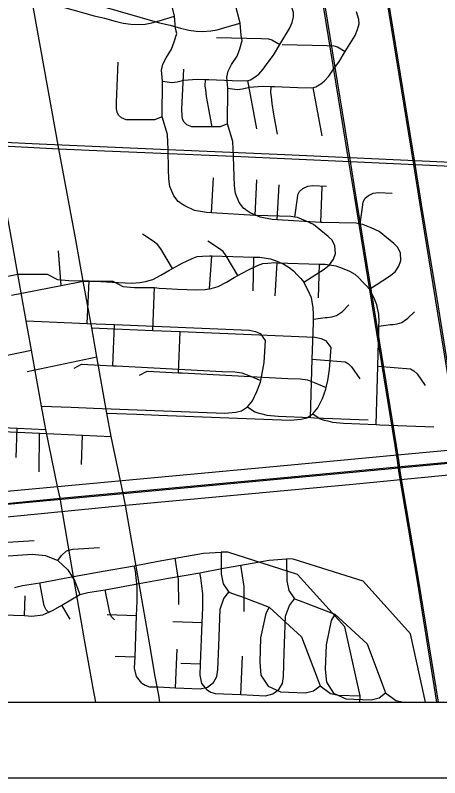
# Model space of a CAD drawing. Extents: x -38.2 to 41.9, y -4 to 24.9.
# Drawn here: x 7.619 to 8.18, y 14 to 15.007 of the extents above; entities that cross this region are included whole.
import ezdxf

# ---------------------------------------------------------------- set-up
doc = ezdxf.new("R2010")
doc.units = 0
for name, color, linetype in [('GM_X_City_Street', 7, 'Continuous'), ('GM_X_County_Road', 7, 'Continuous'), ('GM_X_Interchange_Ramps', 7, 'Continuous'), ('GM_X_Interstate_Location', 7, 'Continuous'), ('GM_X_Interstate_Route', 7, 'Continuous'), ('GM_X_Rail_Line', 7, 'Continuous'), ('GM_X_Rail_Line_Text', 7, 'Continuous'), ('GM_X_Township_Road_Text', 7, 'Continuous'), ('SC_Scratch1', 7, 'Continuous'), ('SH_Cut_Line', 7, 'Continuous'), ('SH_Data', 7, 'Continuous')]:
    doc.layers.add(name, color=color, linetype=linetype)

msp = doc.modelspace()

# ---------------------------------------------------------------- linework, layer by layer
at = {"layer": 'GM_X_City_Street'}
for p, q in [((7.9381, 14.8571), (7.9262, 14.9212)), ((7.8785, 14.7463), (7.8812, 14.7927)), ((7.9362, 14.7429), (7.9381, 14.7901)), ((7.8759, 14.646), (7.8786, 14.6896)), ((7.9333, 14.6432), (7.9344, 14.6878)), ((7.7142, 14.6003), (7.7166, 14.6567)), ((7.7481, 14.5443), (7.7504, 14.5988)), ((7.5485, 14.5459), (7.6405, 14.5651)), ((7.6538, 14.4909), (7.693, 14.4894)), ((7.6202, 14.423), (7.6216, 14.4617)), ((7.7406, 14.2158), (7.7794, 14.2144)), ((7.8306, 14.119), (7.8329, 14.17)), ((7.7512, 14.1608), (7.7775, 14.1598))]:
    msp.add_line(p, q, dxfattribs=at)
for points in [[(7.8211, 14.8302), (7.8201, 14.8497), (7.8132, 14.873), (7.8135, 14.9204), (7.8122, 14.9349), (7.8141, 14.9429), (7.8185, 14.9513), (7.8257, 14.9624), (7.8292, 14.9724), (7.8324, 14.9831), (7.831, 14.9898), (7.8297, 15.0061), (7.8233, 15.0316)], [(7.6421, 15.0299), (7.7232, 15.0066), (7.7372, 15.0033), (7.751, 14.9996), (7.7619, 14.9968), (7.7716, 14.9955), (7.78, 14.9953), (7.7908, 14.9958), (7.7994, 14.9975), (7.8093, 15.0002), (7.8297, 15.0061)], [(7.8135, 14.9204), (7.8258, 14.9186), (7.8329, 14.9193), (7.842, 14.9215), (7.8534, 14.9226), (7.8597, 14.9229), (7.8705, 14.9226), (7.875, 14.9224), (7.9057, 14.9213), (7.9245, 14.9208), (7.9262, 14.9212), (7.9298, 14.922), (7.9361, 14.9258), (7.941, 14.9294), (7.9467, 14.936), (7.9532, 14.9454), (7.9601, 14.9547), (7.9685, 14.9686), (7.9815, 14.99), (7.9848, 14.9977), (7.9867, 15.0053), (7.9865, 15.0109), (7.9835, 15.0209)], [(7.8851, 14.9778), (7.9445, 14.9767), (7.9535, 14.9761), (7.9582, 14.9748), (7.9685, 14.9686)], [(7.8132, 14.873), (7.8031, 14.8693), (7.7658, 14.8691), (7.7595, 14.872), (7.7557, 14.8754), (7.7537, 14.8792), (7.7529, 14.8839), (7.7527, 14.8927), (7.7553, 14.9455)], [(7.8791, 14.8593), (7.8742, 14.886), (7.8719, 14.8999), (7.871, 14.9092), (7.8702, 14.9139), (7.8705, 14.9226)], [(7.8376, 14.7592), (7.8367, 14.7598), (7.8344, 14.7614), (7.8286, 14.769), (7.8234, 14.7812), (7.8222, 14.7913), (7.8217, 14.8037), (7.8211, 14.8302)], [(7.9885, 14.7407), (7.9918, 14.7659), (7.9924, 14.7699), (7.9947, 14.7747), (7.9992, 14.7783), (8.0055, 14.7814), (8.0124, 14.7824), (8.0304, 14.7814)], [(8.0005, 14.6549), (8.027, 14.6718), (8.0344, 14.6776), (8.0393, 14.685), (8.042, 14.6924), (8.0413, 14.7028), (8.0376, 14.7103), (8.0325, 14.7151), (8.0132, 14.731), (8.0026, 14.7357), (7.9918, 14.7401), (7.9885, 14.7407), (7.9831, 14.7416), (7.9379, 14.7428), (7.9362, 14.7429), (7.8785, 14.7463), (7.8719, 14.7467), (7.856, 14.7496), (7.8431, 14.7555), (7.8376, 14.7592)], [(7.8267, 14.6727), (7.8114, 14.6989), (7.8072, 14.7044), (7.8012, 14.709), (7.7872, 14.7183)], [(7.7166, 14.6567), (7.7229, 14.6562), (7.7323, 14.6555), (7.747, 14.6549), (7.7726, 14.6536), (7.7835, 14.6542), (7.7913, 14.6557), (7.8007, 14.6584), (7.8116, 14.664), (7.822, 14.6701), (7.8267, 14.6727), (7.8398, 14.6799), (7.8527, 14.6859), (7.8595, 14.6886), (7.8664, 14.6892), (7.8756, 14.6897), (7.8786, 14.6896), (7.9344, 14.6878), (7.9422, 14.6876), (7.9561, 14.6857), (7.9646, 14.6826), (7.9741, 14.6784), (7.981, 14.6743), (7.9866, 14.6695), (7.9918, 14.6641), (7.9962, 14.6596), (8.0005, 14.6549)], [(7.5935, 14.6595), (7.6225, 14.6652)], [(7.6225, 14.6652), (7.6614, 14.6653), (7.6749, 14.6581), (7.69, 14.6568), (7.7166, 14.6567)], [(8.0092, 14.4758), (8.0115, 14.5531), (8.013, 14.6011), (8.0131, 14.6057), (8.0133, 14.612), (8.0128, 14.6213), (8.0104, 14.6339), (8.0067, 14.6428), (8.0005, 14.6549)], [(8.0131, 14.6057), (8.0284, 14.6079), (8.0313, 14.6081), (8.0373, 14.6088), (8.0433, 14.6108), (8.0512, 14.6162), (8.0599, 14.6247)], [(7.6337, 14.6038), (7.7142, 14.6003), (7.7504, 14.5988), (7.9285, 14.5912), (7.9367, 14.5897), (7.9436, 14.5865)], [(7.9259, 14.4901), (7.9325, 14.498), (7.9383, 14.5101), (7.943, 14.5225), (7.9435, 14.5248), (7.9454, 14.5339), (7.9479, 14.5486), (7.9498, 14.5776), (7.9436, 14.5865)], [(8.0115, 14.5531), (8.0548, 14.5496), (8.0592, 14.5467), (8.0634, 14.5427), (8.0742, 14.5272)], [(7.6968, 14.5409), (7.7068, 14.5465), (7.7481, 14.5443), (7.7529, 14.5441), (7.8925, 14.5368), (7.9091, 14.5362), (7.9186, 14.535), (7.9276, 14.5314), (7.9435, 14.5248)], [(7.693, 14.4894), (7.7224, 14.4883), (7.8959, 14.4818), (7.9103, 14.4831), (7.9179, 14.4849), (7.9259, 14.4901)], [(7.9259, 14.4901), (7.9356, 14.4834), (7.9408, 14.4816), (7.9454, 14.4806), (7.9516, 14.479), (7.9664, 14.4775), (8.0092, 14.4758), (8.0142, 14.4756), (8.0854, 14.4728)], [(7.2194, 14.4805), (7.2812, 14.4776), (7.3373, 14.475), (7.3927, 14.4724), (7.4609, 14.469), (7.5064, 14.4671), (7.5648, 14.4643), (7.6216, 14.4617), (7.6594, 14.4599)], [(7.5892, 14.2961), (7.5937, 14.303), (7.6005, 14.3087), (7.609, 14.3112), (7.6441, 14.3135)], [(7.6181, 14.2515), (7.6287, 14.2539), (7.6516, 14.2574), (7.6962, 14.2658), (7.7351, 14.2728), (7.7764, 14.28), (7.8077, 14.286), (7.8304, 14.2901), (7.868, 14.2967), (7.8911, 14.2982)], [(8.0743, 14.1), (8.0746, 14.1083), (8.0546, 14.1994), (7.992, 14.2686), (7.8999, 14.2981), (7.8911, 14.2982)], [(7.8911, 14.2982), (7.8913, 14.2695), (7.8938, 14.2564), (7.9013, 14.2454), (7.9124, 14.2414), (7.9167, 14.2398), (7.9547, 14.2255), (7.9974, 14.1862), (8.018, 14.132), (8.0219, 14.1214), (8.0355, 14.1111), (8.0459, 14.1091), (8.0746, 14.1083)], [(7.8353, 14.2289), (7.8349, 14.2617), (7.8304, 14.2901)], [(7.7864, 14.1248), (7.7791, 14.1336), (7.7768, 14.1448), (7.7775, 14.1598), (7.7794, 14.2144), (7.7803, 14.2339), (7.7804, 14.2521), (7.7778, 14.2731), (7.7764, 14.28)], [(7.6639, 14.2179), (7.6599, 14.222), (7.6574, 14.2271), (7.6516, 14.2574)], [(7.881, 14.1257), (7.8855, 14.1339), (7.8868, 14.1431), (7.888, 14.1744), (7.8897, 14.2227), (7.8948, 14.2368), (7.9013, 14.2454)], [(7.9547, 14.2255), (7.95, 14.217), (7.9432, 14.1847), (7.942, 14.1527), (7.9437, 14.1356), (7.9532, 14.121), (7.9695, 14.1136), (7.98, 14.1129), (8.0027, 14.1121), (8.0133, 14.1148), (8.0219, 14.1214)], [(7.7864, 14.1248), (7.7909, 14.1222), (7.7965, 14.1203), (7.8077, 14.1199), (7.8306, 14.119), (7.8634, 14.1176), (7.873, 14.1198), (7.881, 14.1257)]]:
    msp.add_lwpolyline(points, dxfattribs=at)
at = {"layer": 'GM_X_County_Road'}
for p, q in [((7.5904, 14.8402), (7.6506, 14.8376)), ((7.7254, 14.1), (7.7221, 14.1183))]:
    msp.add_line(p, q, dxfattribs=at)
for points in [[(6.3118, 14.1), (8.9, 14.1), (8.9, 15.1197)], [(6.3987, 14.1), (8.9, 14.1), (8.9, 15.1143)], [(7.7099, 14.1873), (7.6962, 14.2658), (7.6784, 14.3693), (7.6751, 14.3847), (7.6594, 14.4599), (7.6538, 14.4909), (7.6405, 14.5651), (7.6337, 14.6038), (7.6225, 14.6652), (7.6127, 14.72), (7.5904, 14.8402)], [(7.6506, 14.8376), (7.8211, 14.8302), (7.9752, 14.8235), (8.2521, 14.8107)], [(7.7221, 14.1183), (7.7176, 14.1428), (7.7108, 14.1822), (7.7099, 14.1873)]]:
    msp.add_lwpolyline(points, dxfattribs=at)
at = {"layer": 'GM_X_Interchange_Ramps'}
for points in [[(6.3126, 14.1), (8.8984, 14.1), (8.9, 14.1194), (8.9, 16.2272), (7.9696, 16.2752), (7.6901, 16.2894), (7.5793, 16.2961), (7.3442, 16.3107), (7.1336, 16.3198), (6.4263, 16.3595)], [(6.3995, 14.1), (8.9, 14.1), (8.9, 16.2225), (8.0561, 16.266), (7.7766, 16.2803), (7.6658, 16.2869), (7.4307, 16.3015), (7.2201, 16.3106), (6.5128, 16.3503)]]:
    msp.add_lwpolyline(points, dxfattribs=at)
at = {"layer": 'GM_X_Interstate_Location'}
for p, q in [((8.0245, 14.8479), (8.0127, 14.912)), ((7.965, 14.7372), (7.9677, 14.7835)), ((8.0227, 14.7337), (8.0246, 14.7809)), ((7.68, 14.6503), (7.6762, 14.6962)), ((7.9623, 14.6369), (7.965, 14.6804)), ((8.0198, 14.634), (8.0209, 14.6786)), ((7.8007, 14.5911), (7.8031, 14.6475)), ((7.8346, 14.5351), (7.8369, 14.5896)), ((7.635, 14.5367), (7.727, 14.5559)), ((7.7403, 14.4817), (7.7795, 14.4802)), ((7.6506, 14.4043), (7.6512, 14.4552)), ((7.7067, 14.4138), (7.7081, 14.4525)), ((7.6312, 14.2144), (7.6322, 14.2405)), ((7.6916, 14.2094), (7.6808, 14.228)), ((7.8271, 14.2066), (7.8659, 14.2052)), ((7.9171, 14.1098), (7.9193, 14.1608)), ((7.8377, 14.1516), (7.864, 14.1506))]:
    msp.add_line(p, q, dxfattribs=at)
for points in [[(7.7286, 15.0207), (7.8096, 14.9974), (7.8236, 14.9941), (7.8374, 14.9904), (7.8483, 14.9876), (7.858, 14.9863), (7.8665, 14.9861), (7.8773, 14.9867), (7.8859, 14.9883), (7.8958, 14.991), (7.9161, 14.9969)], [(7.9076, 14.821), (7.9066, 14.8406), (7.8996, 14.8639), (7.9, 14.9112), (7.8987, 14.9257), (7.9005, 14.9337), (7.905, 14.9421), (7.9122, 14.9532), (7.9156, 14.9632), (7.9188, 14.9739), (7.9174, 14.9807), (7.9161, 14.9969), (7.9098, 15.0224)], [(7.9, 14.9112), (7.9123, 14.9094), (7.9193, 14.9101), (7.9285, 14.9123), (7.9399, 14.9134), (7.9462, 14.9137), (7.957, 14.9134), (7.9615, 14.9132), (7.9922, 14.9121), (8.011, 14.9116), (8.0127, 14.912), (8.0163, 14.9128), (8.0226, 14.9166), (8.0274, 14.9202), (8.0332, 14.9268), (8.0397, 14.9362), (8.0466, 14.9456), (8.055, 14.9594), (8.068, 14.9808), (8.0712, 14.9885), (8.0732, 14.9961), (8.073, 15.0017), (8.0699, 15.0117)], [(7.9716, 14.9686), (8.031, 14.9675), (8.04, 14.9669), (8.0447, 14.9657), (8.055, 14.9594)], [(7.8996, 14.8639), (7.8896, 14.8601), (7.8523, 14.8599), (7.846, 14.8628), (7.8422, 14.8662), (7.8402, 14.87), (7.8394, 14.8747), (7.8392, 14.8836), (7.8418, 14.9363)], [(7.9656, 14.8501), (7.9606, 14.8769), (7.9584, 14.8907), (7.9575, 14.9), (7.9567, 14.9047), (7.957, 14.9134)], [(7.9241, 14.75), (7.9232, 14.7506), (7.9209, 14.7522), (7.915, 14.7598), (7.9099, 14.772), (7.9087, 14.7821), (7.9082, 14.7945), (7.9076, 14.821)], [(8.0749, 14.7315), (8.0783, 14.7567), (8.0789, 14.7607), (8.0812, 14.7655), (8.0857, 14.7691), (8.092, 14.7722), (8.0989, 14.7732), (8.1169, 14.7722)], [(8.087, 14.6457), (8.1135, 14.6626), (8.1209, 14.6684), (8.1258, 14.6759), (8.1285, 14.6833), (8.1278, 14.6937), (8.1241, 14.7011), (8.119, 14.7059), (8.0997, 14.7218), (8.0891, 14.7265), (8.0783, 14.731), (8.0749, 14.7315), (8.0695, 14.7325), (8.0244, 14.7336), (8.0227, 14.7337), (7.965, 14.7372), (7.9583, 14.7376), (7.9425, 14.7404), (7.9295, 14.7463), (7.9241, 14.75)], [(7.9131, 14.6635), (7.8979, 14.6897), (7.8936, 14.6952), (7.8876, 14.6998), (7.8736, 14.7091)], [(7.8031, 14.6475), (7.8094, 14.647), (7.8187, 14.6463), (7.8335, 14.6457), (7.859, 14.6444), (7.87, 14.645), (7.8778, 14.6465), (7.8872, 14.6492), (7.8981, 14.6548), (7.9085, 14.6609), (7.9131, 14.6635), (7.9262, 14.6707), (7.9392, 14.6767), (7.946, 14.6794), (7.9529, 14.68), (7.9621, 14.6805), (7.965, 14.6804), (8.0209, 14.6786), (8.0286, 14.6784), (8.0426, 14.6765), (8.051, 14.6734), (8.0606, 14.6692), (8.0675, 14.6651), (8.0731, 14.6603), (8.0783, 14.6549), (8.0826, 14.6504), (8.087, 14.6457)], [(7.6143, 14.6374), (7.68, 14.6503), (7.709, 14.656)], [(7.709, 14.656), (7.7479, 14.6562), (7.7614, 14.6489), (7.7765, 14.6476), (7.8031, 14.6475)], [(8.0957, 14.4666), (8.098, 14.5439), (8.0995, 14.592), (8.0996, 14.5965), (8.0998, 14.6028), (8.0992, 14.6121), (8.0969, 14.6247), (8.0932, 14.6336), (8.087, 14.6457)], [(8.0996, 14.5965), (8.1148, 14.5987), (8.1178, 14.5989), (8.1237, 14.5996), (8.1298, 14.6016), (8.1377, 14.607), (8.1464, 14.6155)], [(7.7202, 14.5946), (7.8007, 14.5911), (7.8369, 14.5896), (8.015, 14.582), (8.0232, 14.5805), (8.03, 14.5773)], [(8.0124, 14.4809), (8.019, 14.4888), (8.0248, 14.5009), (8.0295, 14.5133), (8.03, 14.5157), (8.0319, 14.5247), (8.0344, 14.5394), (8.0363, 14.5684), (8.03, 14.5773)], [(7.7833, 14.5317), (7.7932, 14.5373), (7.8346, 14.5351), (7.8394, 14.5349), (7.979, 14.5276), (7.9956, 14.527), (8.0051, 14.5258), (8.0141, 14.5223), (8.03, 14.5157)], [(8.098, 14.5439), (8.1413, 14.5404), (8.1457, 14.5375), (8.1499, 14.5335), (8.1607, 14.518)], [(7.7795, 14.4802), (7.8089, 14.4791), (7.9824, 14.4726), (7.9968, 14.4739), (8.0044, 14.4757), (8.0124, 14.4809)], [(8.0124, 14.4809), (8.0221, 14.4742), (8.0273, 14.4724), (8.0319, 14.4714), (8.038, 14.4699), (8.0529, 14.4683), (8.0957, 14.4666), (8.1007, 14.4664), (8.1719, 14.4636)], [(7.3059, 14.4713), (7.3677, 14.4684), (7.4238, 14.4658), (7.4791, 14.4632), (7.5473, 14.4598), (7.5928, 14.4579), (7.6512, 14.4552), (7.7081, 14.4525), (7.7458, 14.4507)], [(7.5071, 14.2715), (7.5134, 14.2794), (7.5219, 14.2857), (7.5322, 14.2885), (7.5782, 14.2911), (7.6417, 14.2952), (7.6593, 14.2936), (7.6756, 14.2869), (7.6888, 14.2749), (7.698, 14.2596), (7.7045, 14.2423)], [(7.6756, 14.2869), (7.6802, 14.2938), (7.687, 14.2996), (7.6954, 14.3021), (7.7306, 14.3043)], [(7.5874, 14.2155), (7.6312, 14.2144), (7.6411, 14.2136), (7.6557, 14.2154), (7.6692, 14.2213), (7.6808, 14.228), (7.7045, 14.2423), (7.7152, 14.2447), (7.738, 14.2482), (7.7827, 14.2566), (7.8216, 14.2636), (7.8629, 14.2708), (7.8942, 14.2768), (7.9169, 14.2809), (7.9544, 14.2875), (7.9775, 14.2891)], [(8.1609, 14.1), (8.1411, 14.1902), (8.0785, 14.2595), (7.9864, 14.2889), (7.9775, 14.2891)], [(7.9775, 14.2891), (7.9778, 14.2603), (7.9803, 14.2472), (7.9878, 14.2362), (7.9989, 14.2322), (8.0032, 14.2307), (8.0412, 14.2163), (8.0839, 14.1771), (8.1044, 14.1228), (8.1084, 14.1122), (8.122, 14.102), (8.1318, 14.1)], [(7.9217, 14.2197), (7.9213, 14.2525), (7.9169, 14.2809)], [(7.8729, 14.1156), (7.8656, 14.1244), (7.8633, 14.1356), (7.864, 14.1506), (7.8659, 14.2052), (7.8668, 14.2247), (7.8669, 14.2429), (7.8643, 14.2639), (7.8629, 14.2708)], [(7.7503, 14.2087), (7.7464, 14.2128), (7.7439, 14.2179), (7.738, 14.2482)], [(7.9675, 14.1165), (7.972, 14.1247), (7.9733, 14.1339), (7.9744, 14.1652), (7.9762, 14.2135), (7.9812, 14.2277), (7.9878, 14.2362)], [(8.0412, 14.2163), (8.0365, 14.2078), (8.0297, 14.1755), (8.0284, 14.1435), (8.0302, 14.1264), (8.0397, 14.1118), (8.0559, 14.1044), (8.0665, 14.1037), (8.0892, 14.1029), (8.0998, 14.1056), (8.1084, 14.1122)], [(7.8729, 14.1156), (7.8773, 14.113), (7.883, 14.1111), (7.8942, 14.1107), (7.9171, 14.1098), (7.9498, 14.1084), (7.9595, 14.1107), (7.9675, 14.1165)]]:
    msp.add_lwpolyline(points, dxfattribs=at)
at = {"layer": 'GM_X_Interstate_Route'}
for points in [[(6.5167, 14.2799), (6.5556, 14.2817), (6.6184, 14.2856), (6.6734, 14.2906), (6.8396, 14.3067), (6.9816, 14.3198), (7.151, 14.3359), (7.3033, 14.3494), (7.5456, 14.3729), (7.6751, 14.3847), (7.9786, 14.413), (8.1142, 14.4259), (8.3008, 14.4428), (8.541, 14.4652), (8.7035, 14.4808), (8.7658, 14.4853), (8.8195, 14.4882), (8.8708, 14.4895), (8.9, 14.4903)], [(6.9816, 14.3039), (7.1491, 14.3186), (7.3033, 14.3335), (7.5402, 14.3557), (7.6784, 14.3693), (7.9786, 14.3971), (8.1142, 14.4101), (8.3008, 14.427), (8.541, 14.4493), (8.6365, 14.4585), (8.7035, 14.4649), (8.7647, 14.4702), (8.8171, 14.4735), (8.868, 14.4752), (8.9, 14.4762)]]:
    msp.add_lwpolyline(points, dxfattribs=at)
at = {"layer": 'GM_X_Rail_Line'}
for points in [[(8.1762, 14.1), (8.1503, 14.2596), (8.1263, 14.4023), (8.1239, 14.4192), (8.1208, 14.4388), (8.0879, 14.642), (8.0675, 14.7666), (8.0591, 14.8195), (8.0234, 15.0387)], [(8.1781, 14.1), (8.1522, 14.2599), (8.1282, 14.4026), (8.1258, 14.4195), (8.1226, 14.4391), (8.0898, 14.6423), (8.0694, 14.7669), (8.061, 14.8198), (8.0253, 15.039)]]:
    msp.add_lwpolyline(points, dxfattribs=at)
at = {"layer": 'GM_X_Rail_Line_Text'}
for points in [[(8.2612, 14.1), (8.2368, 14.2504), (8.2128, 14.3931), (8.2104, 14.41), (8.2072, 14.4296), (8.1744, 14.6328), (8.154, 14.7574), (8.1456, 14.8103), (8.1099, 15.0295)], [(8.2631, 14.1), (8.2386, 14.2507), (8.2146, 14.3934), (8.2123, 14.4103), (8.2091, 14.4299), (8.1763, 14.6331), (8.1558, 14.7577), (8.1475, 14.8106), (8.1117, 15.0299)]]:
    msp.add_lwpolyline(points, dxfattribs=at)
at = {"layer": 'GM_X_Township_Road_Text'}
for p, q in [((7.6769, 14.831), (7.737, 14.8284)), ((7.8102, 14.1), (7.8086, 14.1091))]:
    msp.add_line(p, q, dxfattribs=at)
for points in [[(7.6769, 14.831), (7.643, 15.0188), (7.6143, 15.1776), (7.601, 15.2561), (7.5929, 15.3037), (7.5825, 15.3651), (7.5774, 15.3952), (7.5483, 15.5646), (7.5358, 15.6371), (7.5163, 15.7512), (7.5148, 15.7595), (7.5076, 15.8017), (7.4961, 15.8688), (7.48, 15.9742), (7.4599, 16.1054), (7.4426, 16.2186), (7.4376, 16.2508)], [(7.2041, 14.8516), (7.2595, 14.8493), (7.4323, 14.8422), (7.5516, 14.8373), (7.6769, 14.831)], [(7.7964, 14.1781), (7.7827, 14.2566), (7.7648, 14.3601), (7.7616, 14.3755), (7.7458, 14.4507), (7.7403, 14.4817), (7.727, 14.5559), (7.7202, 14.5946), (7.709, 14.656), (7.6992, 14.7108), (7.6769, 14.831)], [(7.737, 14.8284), (7.9076, 14.821), (8.0616, 14.8143), (8.3386, 14.8016)], [(7.8086, 14.1091), (7.8041, 14.1336), (7.7973, 14.173), (7.7964, 14.1781)]]:
    msp.add_lwpolyline(points, dxfattribs=at)
at = {"layer": 'SC_Scratch1'}
for points in [[(6.6032, 14.2707), (6.642, 14.2726), (6.7048, 14.2764), (6.7599, 14.2814), (6.926, 14.2975), (7.068, 14.3106), (7.2374, 14.3267), (7.3898, 14.3402), (7.6321, 14.3637), (7.7616, 14.3755), (8.0651, 14.4038), (8.2007, 14.4167), (8.3873, 14.4336), (8.6275, 14.456), (8.79, 14.4716), (8.8523, 14.4761), (8.9, 14.4787)], [(6.4054, 14.2558), (6.4074, 14.2557), (6.4165, 14.2565), (6.5735, 14.2539), (6.6032, 14.2548), (6.642, 14.2567), (6.7048, 14.2605), (6.7429, 14.264), (6.7599, 14.2656), (6.9319, 14.282), (6.9349, 14.2823), (7.068, 14.2947), (7.2356, 14.3094), (7.3898, 14.3243), (7.6267, 14.3465), (7.7648, 14.3601), (8.0651, 14.3879), (8.2007, 14.4009), (8.3873, 14.4178), (8.6275, 14.4401), (8.7229, 14.4493), (8.79, 14.4557), (8.8512, 14.461), (8.9, 14.464)]]:
    msp.add_lwpolyline(points, dxfattribs=at)
at = {"layer": 'SH_Cut_Line'}
msp.add_lwpolyline([(2.1, 14.1), (8.9, 14.1), (8.9, 16.2272), (7.9696, 16.2752), (7.6901, 16.2894), (7.5793, 16.2961), (7.3442, 16.3107), (7.1336, 16.3198), (6.4263, 16.3595), (6.413, 16.3602), (5.9853, 16.3764), (5.6874, 16.3954)], dxfattribs=at)
at = {"layer": 'SH_Data'}
for p, q in [((2.1, 14.1), (8.9, 14.1)), ((2, 14), (9, 14))]:
    msp.add_line(p, q, dxfattribs=at)

doc.saveas('drawing.dxf')
